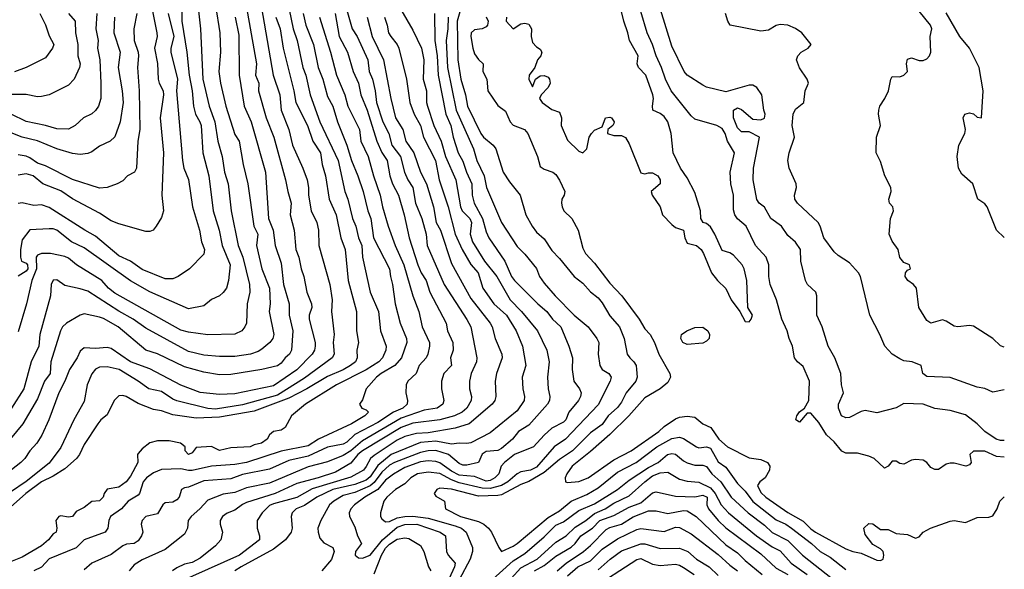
# Model space of a CAD drawing. Header units: metres. Extents: x -46681 to -43747, y -240911 to -237677.
# Tile 917 of 1056: x -43874 to -43747, y -238791 to -238720. Entities that reach past the tile are written whole.
import ezdxf

# ---------------------------------------------------------------- set-up
doc = ezdxf.new("R2010")
doc.units = ezdxf.units.M
doc.layers.add('CONTOUR_INDEX', color=1, linetype='Continuous')
doc.layers.add('CONTOUR_INTER', color=3, linetype='Continuous')

msp = doc.modelspace()

# ---------------------------------------------------------------- linework, layer by layer
at = {"layer": 'CONTOUR_INDEX'}
for points, elevation in [([(-43857.38, -238715.52), (-43856.18, -238721.52), (-43856.16, -238722.02), (-43856.48, -238723.52), (-43856.1, -238725.5), (-43856.01, -238727.52), (-43855.88, -238728.02), (-43855.37, -238729.02), (-43855.31, -238729.52), (-43855.77, -238732.52), (-43855.34, -238737.02), (-43855.53, -238742.52), (-43855.34, -238744.52), (-43855.6, -238745.37), (-43856.28, -238746.52), (-43856.66, -238747.02), (-43857.1, -238747.19), (-43857.6, -238747.19), (-43861.1, -238746.19), (-43862.1, -238745.81), (-43863.6, -238744.81), (-43867.1, -238742.97), (-43868.6, -238741.96), (-43870.94, -238741.02), (-43872.18, -238740.02), (-43873.1, -238739.74), (-43874.1, -238739.9)], 85), ([(-43846.08, -238719.52), (-43845.6, -238721.85), (-43845.53, -238727.02), (-43844.89, -238731.02), (-43843.99, -238733.02), (-43842.12, -238739.52), (-43841.73, -238745.52), (-43841.16, -238747.02), (-43840.89, -238749.02), (-43840.1, -238751.29), (-43839.8, -238754.02), (-43839.07, -238756.52), (-43839.06, -238758.02), (-43838.61, -238760.02), (-43838.76, -238762.52), (-43839.02, -238763.02), (-43839.6, -238763.5), (-43840.1, -238764.2), (-43840.6, -238764.53), (-43842.6, -238765.01), (-43846.6, -238765.67), (-43848.1, -238765.71), (-43850.1, -238765.38), (-43852.6, -238764.68), (-43856.1, -238762.99), (-43857.63, -238762.52), (-43861.19, -238759.52), (-43863.1, -238758.45), (-43863.6, -238758.24), (-43865.6, -238757.85), (-43866.1, -238758.01), (-43867.89, -238759.02), (-43868.4, -238759.52), (-43868.66, -238760.02), (-43869.9, -238764.02), (-43869.98, -238765.52), (-43870.7, -238766.52), (-43871.6, -238768.79), (-43873.51, -238772.02), (-43875.17, -238774.02)], 80), ([(-43871.31, -238719.02), (-43870.6, -238720.51), (-43870.1, -238721.92), (-43869.51, -238723.02), (-43869.66, -238723.52), (-43870.6, -238724.77), (-43873.08, -238726.02), (-43874.6, -238726.57)], 90), ([(-43837.28, -238719.02), (-43836.94, -238720.52), (-43835.93, -238723.02), (-43835.33, -238726.02), (-43834.72, -238727.52), (-43834.1, -238729.76), (-43833.42, -238731.02), (-43832.84, -238733.02), (-43831.63, -238736.02), (-43831.03, -238738.02), (-43830.18, -238740.02), (-43829.51, -238742.02), (-43828.91, -238744.52), (-43828.51, -238745.52), (-43828.16, -238748.02), (-43826.12, -238752.02), (-43825.99, -238753.02), (-43825.7, -238754.02), (-43825.38, -238756.52), (-43824.74, -238759.02), (-43823.92, -238761.02), (-43823.85, -238761.52), (-43824.53, -238763.52), (-43825.42, -238764.52), (-43827.18, -238765.52), (-43827.78, -238766.02), (-43829.13, -238767.52), (-43829.6, -238768.92), (-43829.97, -238769.52), (-43829.7, -238770.02), (-43829.1, -238770.22), (-43828.82, -238770.52), (-43829.31, -238771.02), (-43831.02, -238772.02), (-43835.27, -238774.02), (-43836.6, -238774.87), (-43840.1, -238775.59), (-43844.6, -238777.02), (-43846.1, -238777.3), (-43849.1, -238777.53), (-43851.6, -238778.09), (-43852.1, -238778.09), (-43853.1, -238777.85), (-43855.6, -238777.95), (-43856.6, -238778.38), (-43857.54, -238779.02), (-43857.96, -238779.52), (-43858.41, -238781.02), (-43858.6, -238781.25), (-43859.9, -238782.02), (-43860.75, -238783.02), (-43862.19, -238784.02), (-43862.41, -238784.52), (-43862.51, -238785.52), (-43862.89, -238786.02), (-43865.6, -238787.01), (-43866.6, -238788.05), (-43870.1, -238789.47), (-43871.1, -238790.55), (-43872.1, -238791.03)], 75), ([(-43826.75, -238719.52), (-43826.4, -238720.52), (-43826.21, -238721.52), (-43825.94, -238722.02), (-43825.09, -238723.02), (-43824.9, -238723.52), (-43823.89, -238727.52), (-43823.49, -238730.52), (-43822.93, -238732.02), (-43822.11, -238733.52), (-43821.72, -238735.02), (-43820.14, -238738.02), (-43819.68, -238740.52), (-43818.52, -238744.02), (-43817.61, -238747.52), (-43816.72, -238749.52), (-43815.6, -238751.46), (-43814.63, -238752.52), (-43814.04, -238754.52), (-43812.63, -238756.52), (-43810.97, -238758.02), (-43809.74, -238760.02), (-43808.91, -238762.02), (-43808.49, -238764.52), (-43808.94, -238766.02), (-43808.86, -238767.52), (-43808.64, -238768.52), (-43808.69, -238769.02), (-43809.6, -238770.35), (-43813.1, -238773.22), (-43815.6, -238774.48), (-43816.1, -238774.6), (-43817.1, -238774.52), (-43818.1, -238774.67), (-43820.1, -238774.28), (-43822.1, -238774.47), (-43825.9, -238776.02), (-43827.6, -238777.41), (-43828.6, -238778.88), (-43829.1, -238779.32), (-43830.6, -238779.88), (-43833.45, -238780.52), (-43835.48, -238781.52), (-43837.1, -238782.59), (-43838.18, -238783.02), (-43838.7, -238783.52), (-43838.8, -238784.02), (-43838.69, -238785.52), (-43838.83, -238786.02), (-43839.57, -238787.02), (-43841.1, -238788.24), (-43845.28, -238790.52), (-43846.1, -238791.02)], 70), ([(-43813.6, -238719.47), (-43813.35, -238720.02), (-43813.43, -238720.52), (-43813.6, -238720.74), (-43814.1, -238721.01), (-43815.1, -238721.16), (-43815.52, -238721.52), (-43815.57, -238722.02), (-43815.34, -238723.52), (-43815.1, -238724.26), (-43814.6, -238724.96), (-43814, -238725.52), (-43814.01, -238726.52), (-43813.53, -238727.52), (-43813.37, -238729.02), (-43812.1, -238730.9), (-43811.1, -238731.64), (-43810.5, -238733.02), (-43810.1, -238733.47), (-43808.66, -238734.02), (-43808.21, -238734.52), (-43806.95, -238737.52), (-43806.6, -238738.78), (-43806.1, -238739.16), (-43804.97, -238739.52), (-43804.6, -238739.81), (-43804.1, -238740.57), (-43803.44, -238742.02), (-43803.5, -238742.52), (-43803.81, -238743.02), (-43803.87, -238743.52), (-43803.76, -238744.02), (-43803.55, -238744.52), (-43802.54, -238745.52), (-43801.7, -238747.02), (-43801.1, -238749.36), (-43800.75, -238750.02), (-43799.6, -238751.27), (-43797.6, -238753.87), (-43796.04, -238755.52), (-43793.81, -238758.52), (-43793.1, -238759.78), (-43792.4, -238760.52), (-43791.82, -238761.52), (-43791.25, -238763.02), (-43789.85, -238765.52), (-43789.75, -238766.02), (-43790.1, -238766.7), (-43791.1, -238767.54), (-43793.1, -238768.69), (-43795.13, -238771.02), (-43797.6, -238773.4), (-43800.1, -238775.63), (-43802.49, -238777.52), (-43803.19, -238778.52), (-43803.38, -238779.02), (-43803.32, -238779.52), (-43803.1, -238779.64), (-43801.6, -238779.51), (-43800.43, -238779.02), (-43797.1, -238776.68), (-43794.84, -238775.52), (-43791.28, -238773.02), (-43790.6, -238772.37), (-43789.1, -238771.41), (-43788.6, -238771.17), (-43787.6, -238771.04), (-43786.6, -238771.19), (-43785.6, -238772.04), (-43784.53, -238772.52), (-43783.5, -238774.02), (-43782.4, -238775.02), (-43779.6, -238776.42), (-43778.1, -238776.63), (-43777.21, -238777.02), (-43776.9, -238777.52), (-43776.98, -238778.02), (-43777.54, -238779.02), (-43778.21, -238779.52), (-43778.5, -238780.02), (-43778.1, -238780.93), (-43777.44, -238781.52), (-43774.6, -238783.51), (-43772.6, -238784.6), (-43771.6, -238785.62), (-43771.03, -238786.02), (-43767.1, -238788.17), (-43766.17, -238788.52), (-43765.1, -238788.75), (-43763.1, -238789.64), (-43762.6, -238789.68), (-43762.27, -238789.52), (-43762.17, -238789.02), (-43762.25, -238788.52), (-43762.6, -238788.19), (-43763.6, -238787.61), (-43764.6, -238786.32), (-43764.76, -238785.52), (-43764.1, -238784.92), (-43763.6, -238784.97), (-43762.6, -238785.71), (-43761.6, -238785.69), (-43760.6, -238786.2), (-43759.1, -238786.34), (-43758.1, -238786.79), (-43757.6, -238786.64), (-43757.07, -238786.02), (-43756.16, -238785.52), (-43753.6, -238784.62), (-43753.1, -238784.54), (-43751.6, -238784.78), (-43750.1, -238784.16), (-43748.6, -238784.08), (-43748.1, -238783.92), (-43747.5, -238783.02), (-43747.17, -238782.02), (-43746.6, -238781.45)], 65), ([(-43746.6, -238776.36), (-43747.6, -238776.25), (-43749.1, -238775.57), (-43750.6, -238775.56), (-43751.07, -238776.02), (-43750.86, -238777.02), (-43751.1, -238777.35), (-43751.59, -238777.52), (-43753.1, -238777.14), (-43753.6, -238777.14), (-43754.1, -238777.23), (-43755.1, -238777.92), (-43755.6, -238777.96), (-43756.1, -238777.67), (-43756.61, -238777.02), (-43757.1, -238776.72), (-43758.1, -238776.63), (-43758.6, -238776.75), (-43759.6, -238777.27), (-43760.1, -238777.16), (-43760.6, -238776.86), (-43761.1, -238776.88), (-43761.6, -238777.52), (-43762.1, -238777.76), (-43763.42, -238776.52), (-43764.1, -238776.21), (-43765.6, -238775.85), (-43767.1, -238775.81), (-43767.6, -238775.59), (-43768.6, -238774.36), (-43769.6, -238773.47), (-43770.6, -238771.87), (-43771.6, -238770.65), (-43772.1, -238770.65), (-43773.1, -238771.81), (-43773.54, -238771.52), (-43773.44, -238771.02), (-43773.1, -238770.51), (-43772.43, -238770.02), (-43771.87, -238769.02), (-43771.79, -238766.52), (-43772.6, -238764.64), (-43773.34, -238764.02), (-43773.72, -238763.52), (-43773.99, -238762.02), (-43774.42, -238761.02), (-43774.66, -238760.02), (-43775.37, -238758.52), (-43776.05, -238756.02), (-43776.87, -238754.02), (-43777.05, -238753.02), (-43777.04, -238751.52), (-43777.41, -238750.52), (-43778.75, -238749.02), (-43779.99, -238746.52), (-43781.1, -238745.57), (-43781.45, -238745.02), (-43781.6, -238744.4), (-43781.62, -238742.52), (-43781.97, -238741.02), (-43782.04, -238739.52), (-43781.47, -238737.02), (-43782.39, -238735.52), (-43782.71, -238734.52), (-43783.1, -238733.88), (-43783.76, -238733.52), (-43786.6, -238732.67), (-43787.1, -238732.27), (-43789.69, -238729.02), (-43790.4, -238727.52), (-43790.92, -238726.02), (-43791.63, -238724.52), (-43792.1, -238723.02), (-43792.79, -238721.52), (-43793.6, -238718.79)], 65), ([(-43787.63, -238760.02), (-43786.6, -238759.59), (-43785.6, -238759.55), (-43784.94, -238760.02), (-43784.71, -238760.52), (-43784.78, -238761.02), (-43785.1, -238761.38), (-43785.6, -238761.61), (-43787.6, -238761.79), (-43788.15, -238761.52), (-43788.44, -238761.02), (-43788.32, -238760.52), (-43787.63, -238760.02)], 65), ([(-43804.44, -238791.02), (-43803.26, -238790.02), (-43801, -238788.52), (-43800.1, -238787.76), (-43798.1, -238785.71), (-43797.6, -238785.42), (-43796.1, -238784.99), (-43794.6, -238784.04), (-43792.6, -238783.3), (-43791.6, -238783.29), (-43790.1, -238783.63), (-43788.1, -238783.24), (-43787.6, -238783.3), (-43786.46, -238784.02), (-43782.6, -238787.67), (-43781.1, -238788.72), (-43780.1, -238789.71), (-43777.89, -238791.52)], 70)]:
    msp.add_lwpolyline(points, dxfattribs=dict(at, elevation=elevation))
at = {"layer": 'CONTOUR_INTER'}
for points, elevation in [([(-43852.91, -238715.52), (-43852.95, -238720.02), (-43852.3, -238724.02), (-43852, -238727.02), (-43851.6, -238729.02), (-43851.44, -238731.02), (-43851.18, -238732.02), (-43850.61, -238733.02), (-43850.46, -238733.52), (-43850.24, -238737.02), (-43849.46, -238740.02), (-43848.89, -238744.52), (-43848.12, -238747.02), (-43847.75, -238749.02), (-43846.71, -238751.52), (-43846.9, -238753.52), (-43847.2, -238754.52), (-43847.6, -238755.09), (-43848.1, -238755.5), (-43849.1, -238755.98), (-43850.1, -238756.81), (-43852.1, -238757.17), (-43857.1, -238754.97), (-43859.6, -238753.58), (-43865.6, -238749.32), (-43867.24, -238748.52), (-43869.1, -238747.04), (-43869.6, -238746.86), (-43870.1, -238746.83), (-43872.6, -238747), (-43873.6, -238748.25), (-43873.83, -238749.52), (-43873.83, -238750.52), (-43873.68, -238751.02), (-43873.1, -238751.3), (-43872.91, -238751.52), (-43872.87, -238752.02), (-43873.1, -238752.33), (-43874.1, -238752.97)], 83), ([(-43815.94, -238715.02), (-43817.34, -238720.02), (-43817.25, -238725.02), (-43816.88, -238727.52), (-43816.26, -238729.52), (-43816.03, -238731.02), (-43814.31, -238734.52), (-43813.94, -238735.02), (-43812.68, -238736.02), (-43812.33, -238736.52), (-43811.39, -238739.52), (-43810.6, -238740.79), (-43809.19, -238742.52), (-43808.46, -238745.02), (-43807.67, -238746.52), (-43807.1, -238747.29), (-43806.1, -238748.14), (-43805.1, -238749.67), (-43804.1, -238750.67), (-43802.2, -238753.02), (-43801.1, -238753.88), (-43800.1, -238754.98), (-43799.1, -238755.78), (-43798.6, -238756.4), (-43797.6, -238758.11), (-43796.37, -238759.52), (-43795.74, -238761.02), (-43795.37, -238763.02), (-43795.03, -238763.52), (-43794.49, -238764.02), (-43794.22, -238764.52), (-43794.14, -238765.02), (-43794.08, -238766.02), (-43794.25, -238766.52), (-43795.48, -238768.02), (-43796.1, -238769.24), (-43796.6, -238769.91), (-43797.82, -238771.02), (-43798.6, -238772.11), (-43800.1, -238773.22), (-43802.42, -238775.52), (-43804.1, -238776.65), (-43806.1, -238778.31), (-43808.1, -238779.47), (-43809.1, -238779.88), (-43811.6, -238781.21), (-43812.1, -238781.32), (-43814.6, -238781.38), (-43818.1, -238780.49), (-43819.6, -238780.37), (-43819.96, -238780.52), (-43820.32, -238781.02), (-43820.1, -238781.37), (-43819.01, -238782.02), (-43818.85, -238783.02), (-43816.91, -238784.02), (-43814.6, -238784.66), (-43813.89, -238785.02), (-43813.29, -238785.52), (-43812.9, -238786.02), (-43811.98, -238788.02), (-43811.6, -238788.53), (-43810.1, -238787.85), (-43809.6, -238787.49), (-43805.6, -238784.14), (-43804.1, -238783.27), (-43802.59, -238782.02), (-43800.6, -238781.15), (-43799.1, -238780.31), (-43796.6, -238778.29), (-43794.2, -238777.02), (-43791.51, -238775.02), (-43789.6, -238773.93), (-43788.6, -238773.77), (-43788.1, -238773.95), (-43786.41, -238775.02), (-43786.1, -238775.12), (-43785.1, -238775.01), (-43784.6, -238775.2), (-43783.6, -238776.97), (-43782.6, -238777.64), (-43781.1, -238779.74), (-43780.1, -238780.76), (-43779.1, -238782.07), (-43776.1, -238784.44), (-43774.85, -238785.02), (-43774.1, -238785.52), (-43771.51, -238787.52), (-43770.41, -238788.52), (-43769.1, -238789.28), (-43767.1, -238790.86)], 66), ([(-43844.83, -238717.02), (-43843.3, -238725.52), (-43843.41, -238727.02), (-43843.01, -238728.02), (-43843.05, -238729.02), (-43842.04, -238732.52), (-43841.07, -238735.02), (-43839.54, -238740.52), (-43839.27, -238742.02), (-43838.83, -238743.52), (-43838.94, -238745.02), (-43838.45, -238747.02), (-43838.22, -238749.52), (-43837.83, -238750.52), (-43837.52, -238752.02), (-43837.17, -238753.02), (-43836.8, -238755.02), (-43836.2, -238756.52), (-43836.14, -238757.02), (-43836.48, -238758.02), (-43836.51, -238758.52), (-43835.71, -238761.52), (-43835.7, -238762.02), (-43835.8, -238762.52), (-43836.1, -238763.04), (-43838.1, -238765.08), (-43841.1, -238767.14), (-43846.1, -238768.15), (-43848.1, -238768.24), (-43850.6, -238767.98), (-43853.1, -238767.05), (-43857.1, -238764.95), (-43859.6, -238764.02), (-43862.1, -238762.31), (-43862.6, -238762.2), (-43864.1, -238762.3), (-43865.6, -238762.23), (-43866.1, -238762.64), (-43866.51, -238763.52), (-43867.48, -238765.02), (-43868.07, -238766.52), (-43868.88, -238768.02), (-43870.14, -238771.52), (-43871.06, -238773.52), (-43871.71, -238774.52), (-43872.62, -238775.52), (-43873.25, -238776.52), (-43873.79, -238777.02), (-43875.6, -238778.47)], 79), ([(-43842.86, -238717.02), (-43841.13, -238727.02), (-43840.28, -238729.52), (-43840.12, -238731.52), (-43839.12, -238734.02), (-43838.66, -238736.02), (-43837.31, -238739.02), (-43836.77, -238740.52), (-43836.57, -238741.52), (-43836.58, -238742.52), (-43836.21, -238744.52), (-43835.48, -238746.02), (-43835.28, -238747.02), (-43835.25, -238749.02), (-43833.82, -238754.02), (-43833.52, -238756.02), (-43833.61, -238757.52), (-43833.27, -238760.52), (-43833.37, -238761.52), (-43833.27, -238763.02), (-43833.53, -238763.52), (-43837.1, -238766.14), (-43840.6, -238768.32), (-43845.1, -238769.6), (-43848.6, -238770.14), (-43849.6, -238770.08), (-43853.6, -238769.05), (-43854.1, -238768.85), (-43855.6, -238767.86), (-43857.21, -238767.52), (-43858.6, -238766.51), (-43861.08, -238765.02), (-43862.6, -238764.69), (-43863.6, -238764.74), (-43864.1, -238765), (-43864.6, -238765.58), (-43865.2, -238767.02), (-43865.6, -238769.15), (-43866.93, -238771.52), (-43868.6, -238775.11), (-43870.1, -238777.13), (-43873.1, -238779.47), (-43875.1, -238780.85)], 78), ([(-43810.95, -238719.52), (-43811.02, -238720.02), (-43810.1, -238721.01), (-43809.1, -238720.36), (-43808.6, -238720.27), (-43808.1, -238720.43), (-43807.74, -238721.02), (-43807.78, -238722.02), (-43807.6, -238722.76), (-43807.1, -238723.32), (-43806.6, -238723.65), (-43806.42, -238724.02), (-43806.54, -238724.52), (-43806.96, -238725.02), (-43807.3, -238726.02), (-43808.05, -238727.02), (-43808.08, -238727.52), (-43807.61, -238728.52), (-43807.23, -238727.52), (-43806.6, -238727.09), (-43806.1, -238727.03), (-43805.6, -238727.24), (-43805.39, -238727.52), (-43805.31, -238728.02), (-43805.6, -238728.58), (-43806.48, -238729.52), (-43806.7, -238730.02), (-43806.35, -238730.52), (-43805.1, -238731.44), (-43804.1, -238731.79), (-43803.87, -238732.52), (-43803.91, -238733.52), (-43803.1, -238735.41), (-43801.6, -238736.8), (-43801.1, -238737.02), (-43800.57, -238736.52), (-43800.27, -238735.02), (-43799.98, -238734.52), (-43799.6, -238734.11), (-43798.6, -238733.66), (-43798.16, -238732.52), (-43797.6, -238732.41), (-43797.41, -238732.52), (-43797.05, -238733.02), (-43797.1, -238733.26), (-43797.21, -238733.52), (-43797.87, -238734.02), (-43797.89, -238734.52), (-43797.1, -238734.79), (-43796.1, -238734.8), (-43795.6, -238735.04), (-43795.1, -238735.87), (-43793.6, -238739.63), (-43793.1, -238739.74), (-43792.6, -238739.6), (-43792.1, -238739.62), (-43791.38, -238740.02), (-43791.08, -238740.52), (-43791.08, -238741.02), (-43792.27, -238742.02), (-43792.14, -238742.52), (-43791.1, -238744.02), (-43790.81, -238745.02), (-43789.6, -238746.31), (-43789.1, -238746.67), (-43788.1, -238747.01), (-43787.91, -238748.02), (-43787.6, -238748.68), (-43786.41, -238749.02), (-43785.8, -238749.52), (-43785.49, -238750.02), (-43784.46, -238752.52), (-43783.69, -238753.52), (-43782.6, -238754.54), (-43781.91, -238756.02), (-43780.79, -238757.52), (-43780.1, -238758.84), (-43779.6, -238758.85), (-43779.33, -238758.52), (-43779.14, -238758.02), (-43779.78, -238757.02), (-43779.91, -238753.52), (-43780.25, -238752.02), (-43780.5, -238751.52), (-43781.6, -238750.27), (-43782.1, -238749.96), (-43783.1, -238749.66), (-43784.04, -238747.52), (-43784.6, -238746.6), (-43785.1, -238746.14), (-43785.53, -238746.02), (-43785.86, -238745.52), (-43785.88, -238744.52), (-43786.6, -238742.14), (-43787.6, -238740.25), (-43788.48, -238739.02), (-43789.4, -238737.02), (-43789.69, -238734.52), (-43790.1, -238733.04), (-43790.6, -238732.35), (-43791.1, -238731.96), (-43792.05, -238731.52), (-43792.1, -238731.02), (-43791.94, -238730.02), (-43792.05, -238729.52), (-43792.97, -238727.02), (-43793.89, -238726.02), (-43794.08, -238725.52), (-43793.96, -238724.52), (-43795.08, -238722.52), (-43795.26, -238721.52), (-43795.8, -238720.02), (-43796.6, -238716.67)], 64), ([(-43839.07, -238718.52), (-43838.54, -238721.02), (-43838.04, -238722.52), (-43837.33, -238726.02), (-43836.93, -238727.02), (-43836.36, -238729.52), (-43835.09, -238733.02), (-43832.75, -238738.02), (-43831.87, -238742.02), (-43831.5, -238743.02), (-43830.89, -238745.52), (-43830.45, -238746.52), (-43830.12, -238748.02), (-43829.7, -238749.02), (-43829.6, -238750.52), (-43828.58, -238755.02), (-43827.53, -238757.52), (-43827.28, -238760.02), (-43826.54, -238762.02), (-43826.58, -238762.52), (-43826.99, -238763.52), (-43827.46, -238764.02), (-43829.1, -238765.06), (-43832.95, -238767.02), (-43836.96, -238769.52), (-43838.76, -238771.02), (-43839.6, -238772.5), (-43840.1, -238772.88), (-43841.11, -238773.02), (-43841.6, -238773.47), (-43841.94, -238774.02), (-43842.66, -238774.52), (-43843.6, -238774.77), (-43844.1, -238775.03), (-43846.6, -238775.13), (-43848.1, -238775.47), (-43849.1, -238774.95), (-43851.1, -238775.1), (-43851.6, -238775.77), (-43852.1, -238776.01), (-43852.53, -238775.52), (-43852.51, -238775.02), (-43853.15, -238774.52), (-43854.6, -238774.22), (-43856.1, -238774.24), (-43857.1, -238774.5), (-43858.1, -238775.26), (-43858.6, -238775.86), (-43858.69, -238776.02), (-43858.65, -238777.02), (-43859.6, -238778.78), (-43860.16, -238779.52), (-43861.1, -238780.21), (-43862.6, -238780.5), (-43862.98, -238781.02), (-43863.14, -238781.52), (-43863.6, -238781.98), (-43864.6, -238782.09), (-43865.6, -238782.83), (-43866.6, -238783.36), (-43867.1, -238784.01), (-43867.6, -238784.11), (-43868.6, -238783.93), (-43868.85, -238784.02), (-43869.27, -238784.52), (-43869.14, -238785.52), (-43869.2, -238786.02), (-43869.6, -238786.27), (-43870.18, -238787.02), (-43871.1, -238787.79), (-43873.6, -238789.26), (-43875.1, -238789.85)], 76), ([(-43848.62, -238718.02), (-43848.03, -238721.52), (-43847.96, -238724.02), (-43848.18, -238726.52), (-43847.95, -238728.02), (-43847.28, -238731.02), (-43846.1, -238734.66), (-43845.55, -238735.52), (-43845.04, -238738.52), (-43844.42, -238741.02), (-43843.63, -238746.52), (-43843.13, -238747.52), (-43843.31, -238749.02), (-43842.6, -238752.02), (-43841.64, -238754.52), (-43841.55, -238756.52), (-43841.68, -238757.52), (-43841.08, -238760.52), (-43841.2, -238761.02), (-43841.59, -238761.52), (-43842.6, -238762.39), (-43843.1, -238762.71), (-43844.07, -238763.02), (-43846.1, -238763.34), (-43848.1, -238763.35), (-43850.1, -238763.17), (-43852.1, -238762.69), (-43857.6, -238759.7), (-43859.24, -238758.52), (-43861.1, -238757.5), (-43865.1, -238754.91), (-43866.1, -238754.58), (-43868.1, -238754.16), (-43869.1, -238753.45), (-43869.6, -238753.47), (-43869.85, -238754.02), (-43869.96, -238755.52), (-43871.34, -238760.52), (-43871.46, -238762.02), (-43872.44, -238764.02), (-43873.41, -238767.52), (-43874.98, -238770.02)], 81), ([(-43850.94, -238717.52), (-43850.54, -238721.02), (-43850.22, -238727.52), (-43849.42, -238731.02), (-43848.68, -238733.02), (-43848.3, -238735.52), (-43847.72, -238737.52), (-43847.42, -238739.52), (-43846.98, -238741.02), (-43846.57, -238744.52), (-43845.68, -238749.02), (-43845.07, -238750.52), (-43844.2, -238754.02), (-43844.17, -238755.02), (-43844.51, -238756.52), (-43844.61, -238759.02), (-43844.79, -238759.52), (-43845.19, -238760.02), (-43846.1, -238760.44), (-43849.6, -238760.53), (-43852.1, -238760.2), (-43853.1, -238759.93), (-43861.6, -238755.17), (-43862.43, -238754.52), (-43863.32, -238753.52), (-43866.57, -238751.52), (-43867.6, -238750.64), (-43868.1, -238750.42), (-43869.95, -238750.02), (-43871.1, -238750.04), (-43871.6, -238750.27), (-43871.79, -238750.52), (-43871.74, -238752.02), (-43872.37, -238753.52), (-43873.05, -238756.52), (-43874.1, -238760.16)], 82), ([(-43831.77, -238718.02), (-43830.92, -238721.02), (-43830.28, -238722.02), (-43828.89, -238725.02), (-43828.74, -238726.52), (-43828.3, -238727.52), (-43827.97, -238729.02), (-43827.8, -238730.52), (-43826.98, -238733.02), (-43826.18, -238734.52), (-43825.78, -238736.02), (-43824.69, -238737.52), (-43824.17, -238739.52), (-43823.72, -238740.52), (-43823.07, -238741.52), (-43822.72, -238743.52), (-43821.94, -238745.52), (-43821.36, -238747.52), (-43821.23, -238749.02), (-43819.04, -238754.02), (-43816.1, -238758.56), (-43815.59, -238759.52), (-43814.81, -238763.52), (-43814.84, -238764.02), (-43815.54, -238765.52), (-43815.77, -238766.52), (-43815.77, -238767.52), (-43815.51, -238768.52), (-43815.52, -238769.02), (-43816.11, -238770.02), (-43816.72, -238770.52), (-43817.69, -238771.02), (-43819.6, -238771.53), (-43823.1, -238771.97), (-43824.6, -238772.51), (-43829.59, -238775.52), (-43830.18, -238776.02), (-43831.1, -238777.11), (-43833.1, -238778.27), (-43835.32, -238779.02), (-43838.1, -238779.76), (-43840.87, -238781.02), (-43844.6, -238782.2), (-43845.1, -238782.46), (-43846.1, -238783.2), (-43847.1, -238783.59), (-43847.71, -238784.02), (-43847.99, -238784.52), (-43847.99, -238785.02), (-43847.71, -238786.02), (-43847.93, -238787.02), (-43848.6, -238787.81), (-43850.6, -238789.4), (-43851.6, -238789.97), (-43852.6, -238790.19), (-43853.6, -238790.65), (-43854.18, -238791.02)], 72), ([(-43824.62, -238718.52), (-43823.1, -238721.19), (-43821.97, -238723.52), (-43821.64, -238725.02), (-43821.73, -238727.52), (-43821.33, -238729.02), (-43821.3, -238730.52), (-43821.19, -238731.02), (-43820.37, -238733.52), (-43819.43, -238735.52), (-43818.85, -238737.52), (-43817.53, -238740.52), (-43816.91, -238744.02), (-43816.72, -238744.52), (-43815.73, -238745.52), (-43815.5, -238746.02), (-43815.69, -238747.52), (-43815.37, -238748.52), (-43813.82, -238751.02), (-43812.21, -238753.02), (-43810.49, -238756.02), (-43809.04, -238757.52), (-43806.95, -238760.02), (-43805.75, -238762.52), (-43805.45, -238764.02), (-43805.67, -238766.02), (-43805.58, -238767.52), (-43805.38, -238768.52), (-43805.42, -238769.02), (-43805.69, -238769.52), (-43808.1, -238772.21), (-43809.41, -238773.02), (-43810.19, -238774.02), (-43811.6, -238775.23), (-43812.1, -238775.5), (-43813.6, -238775.6), (-43814.1, -238775.96), (-43814.6, -238777.02), (-43816.1, -238777.37), (-43816.6, -238777.37), (-43817.1, -238777.17), (-43818.49, -238776.02), (-43820.1, -238775.5), (-43821.1, -238775.54), (-43822.1, -238775.76), (-43825.47, -238777.02), (-43826.1, -238777.38), (-43827.1, -238778.28), (-43828.1, -238779.62), (-43828.6, -238780.05), (-43830.6, -238780.91), (-43832.1, -238781.32), (-43833.29, -238782.02), (-43833.85, -238782.52), (-43834.98, -238784.52), (-43835.35, -238785.52), (-43835.34, -238786.02), (-43835.1, -238786.82), (-43834.6, -238787.4), (-43833.42, -238788.02), (-43833.25, -238788.52), (-43833.6, -238789.55), (-43834.84, -238791.02)], 69), ([(-43746.6, -238774.18), (-43747.1, -238774.2), (-43747.64, -238774.02), (-43749.1, -238773.03), (-43750.1, -238772.05), (-43751.6, -238770.89), (-43753.6, -238770.31), (-43755.6, -238770.08), (-43757.1, -238769.51), (-43759.6, -238769.4), (-43760.6, -238769.98), (-43763.1, -238770.6), (-43764.6, -238770.31), (-43765.1, -238770.43), (-43766.6, -238771.22), (-43767.1, -238771.27), (-43767.63, -238771.02), (-43768.05, -238770.02), (-43768.03, -238769.52), (-43767.41, -238768.02), (-43767.65, -238767.02), (-43767.75, -238765.52), (-43768.53, -238763.52), (-43769.39, -238762.02), (-43770.17, -238759.52), (-43770.84, -238758.02), (-43770.82, -238755.52), (-43770.98, -238755.02), (-43772.03, -238754.02), (-43772.3, -238753.52), (-43772.91, -238751.02), (-43772.96, -238749.52), (-43773.6, -238748.56), (-43774.6, -238747.7), (-43775.42, -238746.52), (-43776.78, -238745.52), (-43777.6, -238744.07), (-43778.3, -238743.52), (-43778.6, -238743.07), (-43779.09, -238740.52), (-43779.01, -238739.02), (-43778.26, -238735.02), (-43779.6, -238734.3), (-43780.6, -238734.32), (-43781.1, -238733.81), (-43781.62, -238732.52), (-43781.63, -238731.52), (-43781.1, -238731.22), (-43780.6, -238731.44), (-43779.1, -238732.68), (-43778.1, -238732.78), (-43777.6, -238732.57), (-43777.51, -238732.02), (-43777.7, -238731.52), (-43777.95, -238729.52), (-43778.6, -238728.61), (-43779.1, -238728.3), (-43779.6, -238728.3), (-43782.6, -238729.15), (-43785.1, -238728.55), (-43785.6, -238728.3), (-43787.6, -238727), (-43788.01, -238726.52), (-43789.6, -238723.25), (-43791.05, -238718.52)], 66), ([(-43746.6, -238762.14), (-43747.1, -238761.96), (-43748.09, -238761.02), (-43750.6, -238759.43), (-43751.1, -238759.35), (-43752.6, -238759.49), (-43753.1, -238759.42), (-43754.1, -238758.77), (-43754.6, -238758.61), (-43756.1, -238759.05), (-43756.6, -238758.69), (-43757.65, -238757.02), (-43757.94, -238754.52), (-43758.32, -238754.02), (-43759.05, -238753.52), (-43759.41, -238753.02), (-43759.37, -238752.52), (-43759.1, -238752.2), (-43758.74, -238752.02), (-43758.86, -238751.52), (-43759.6, -238751.18), (-43760.1, -238750.54), (-43760.33, -238749.52), (-43761.1, -238748.43), (-43761.48, -238747.52), (-43761.33, -238745.52), (-43760.91, -238744.52), (-43761, -238744.02), (-43761.45, -238743.52), (-43761.53, -238743.02), (-43761.22, -238742.02), (-43761.25, -238741.52), (-43762.04, -238740.02), (-43762.6, -238738.17), (-43763.16, -238737.02), (-43763.14, -238735.02), (-43762.6, -238733.52), (-43762.86, -238732.02), (-43762.83, -238731.52), (-43762.68, -238731.02), (-43762.03, -238730.02), (-43761.56, -238729.02), (-43761.28, -238727.52), (-43761.1, -238727.17), (-43760.1, -238727.22), (-43759.58, -238727.02), (-43759.12, -238726.52), (-43759.24, -238725.52), (-43759.1, -238724.95), (-43758.6, -238724.76), (-43757.6, -238725.12), (-43757.1, -238725.11), (-43756.6, -238724.89), (-43756.26, -238724.52), (-43756.11, -238724.02), (-43756.18, -238722.02), (-43755.96, -238721.02), (-43756.13, -238720.52), (-43757.6, -238718.71)], 68), ([(-43861.68, -238719.52), (-43861.74, -238721.52), (-43860.93, -238724.02), (-43861.17, -238726.02), (-43860.67, -238729.02), (-43860.56, -238730.52), (-43860.92, -238733.02), (-43861.6, -238734.97), (-43862.23, -238735.52), (-43863.6, -238736.16), (-43864.6, -238736.92), (-43865.1, -238737.1), (-43866.1, -238737.23), (-43867.1, -238737.12), (-43869.1, -238736.53), (-43871.6, -238735.48), (-43873.6, -238735.01), (-43876.6, -238733.85)], 87), ([(-43867.6, -238719.02), (-43866.75, -238720.02), (-43866.72, -238721.52), (-43866.42, -238723.02), (-43866.41, -238724.52), (-43866.09, -238725.52), (-43866.19, -238726.02), (-43866.88, -238727.52), (-43867.6, -238728.31), (-43870.12, -238729.52), (-43871.1, -238729.77), (-43871.6, -238729.78), (-43873.1, -238729.48), (-43875.1, -238729.51)], 89), ([(-43840.79, -238719.52), (-43840.24, -238721.02), (-43839.87, -238723.52), (-43838.48, -238729.02), (-43838.22, -238730.52), (-43836.71, -238733.52), (-43836, -238735.52), (-43835.04, -238737.02), (-43834.83, -238738.52), (-43834.36, -238740.02), (-43833.9, -238743.02), (-43833.01, -238745.02), (-43832.39, -238748.02), (-43831.83, -238749.52), (-43831.43, -238753.52), (-43830.39, -238757.52), (-43830.36, -238760.02), (-43830.1, -238761.52), (-43830.32, -238762.52), (-43830.27, -238763.52), (-43830.51, -238764.02), (-43831.15, -238764.52), (-43832.1, -238765.08), (-43834.1, -238765.92), (-43836.78, -238767.52), (-43839.1, -238768.71), (-43843.6, -238770.39), (-43848.1, -238771.19), (-43851.1, -238771.31), (-43854.1, -238770.88), (-43855.6, -238770.34), (-43856.6, -238770.18), (-43858.6, -238769.41), (-43860.14, -238768.52), (-43860.6, -238768.36), (-43861.1, -238768.42), (-43861.7, -238769.02), (-43862.6, -238770.87), (-43863.41, -238771.52), (-43863.8, -238772.02), (-43865.6, -238774.69), (-43866.21, -238776.02), (-43866.57, -238776.52), (-43868.1, -238777.86), (-43869.6, -238778.78), (-43871.11, -238779.52), (-43873.13, -238781.02), (-43875.1, -238782.82)], 77), ([(-43863.93, -238719.02), (-43864.06, -238721.02), (-43863.79, -238722.52), (-43863.86, -238723.52), (-43863.57, -238725.02), (-43863.42, -238728.02), (-43863.44, -238730.02), (-43863.74, -238731.02), (-43864.1, -238731.55), (-43864.6, -238731.99), (-43865.66, -238732.52), (-43866.73, -238733.52), (-43867.6, -238733.96), (-43869.1, -238733.95), (-43870.6, -238733.49), (-43873.1, -238732.97), (-43875.02, -238732.02)], 88), ([(-43854.74, -238719.02), (-43854.01, -238722.02), (-43854.38, -238723.52), (-43854.37, -238724.02), (-43853.53, -238727.52), (-43853.63, -238729.02), (-43852.85, -238738.02), (-43852.68, -238739.02), (-43852.1, -238740.46), (-43851.58, -238744.02), (-43850.68, -238747.02), (-43850.42, -238748.52), (-43850.04, -238749.52), (-43850.1, -238750.13), (-43851.97, -238752.02), (-43853.41, -238753.02), (-43854.1, -238753.32), (-43855.1, -238753.31), (-43858.1, -238752.1), (-43859.6, -238751.02), (-43861.1, -238750.35), (-43864.1, -238747.81), (-43865.52, -238747.02), (-43870.1, -238744.09), (-43871.1, -238743.75), (-43872.1, -238743.85), (-43873.6, -238743.51), (-43874.1, -238743.56)], 84), ([(-43858.76, -238719.02), (-43859.18, -238721.02), (-43859.11, -238722.52), (-43858.59, -238724.02), (-43858.55, -238724.52), (-43858.67, -238726.02), (-43858.46, -238729.02), (-43858.39, -238734.02), (-43858.64, -238735.52), (-43858.81, -238739.02), (-43859.08, -238739.52), (-43859.98, -238740.02), (-43860.6, -238740.63), (-43861.33, -238741.02), (-43862.6, -238741.51), (-43863.6, -238741.58), (-43867.1, -238740.47), (-43870.6, -238738.69), (-43871.6, -238738.36), (-43872.6, -238737.66), (-43873.1, -238737.46), (-43874.1, -238737.28)], 86), ([(-43835.15, -238719.52), (-43833.71, -238724.02), (-43832.95, -238727.02), (-43831.88, -238729.52), (-43831.51, -238731.02), (-43829.99, -238734.02), (-43829.8, -238735.52), (-43828.85, -238737.52), (-43828.19, -238740.02), (-43827.29, -238742.52), (-43827.01, -238744.02), (-43826.27, -238746.52), (-43825.36, -238749.02), (-43824.25, -238751.52), (-43823.09, -238755.52), (-43822.3, -238757.52), (-43821.86, -238759.52), (-43820.95, -238761.52), (-43820.91, -238762.02), (-43821.16, -238763.02), (-43821.37, -238763.52), (-43822.26, -238764.52), (-43822.64, -238765.52), (-43823.72, -238766.52), (-43823.94, -238767.02), (-43824, -238768.02), (-43823.79, -238769.02), (-43823.82, -238769.52), (-43824.39, -238770.02), (-43825.6, -238770.55), (-43827.6, -238771.85), (-43830.6, -238773.4), (-43831.6, -238774.42), (-43832.1, -238774.66), (-43834.1, -238775.06), (-43836.6, -238776.23), (-43839.1, -238776.76), (-43841.6, -238777.91), (-43845.1, -238778.6), (-43846.6, -238779.15), (-43850.1, -238779.41), (-43852.1, -238780.22), (-43852.6, -238780.3), (-43852.99, -238780.52), (-43853.3, -238781.52), (-43853.6, -238781.88), (-43854.1, -238782.17), (-43855.1, -238782.23), (-43855.42, -238782.52), (-43856.1, -238783.65), (-43857.6, -238784.03), (-43858.09, -238784.52), (-43858.23, -238785.02), (-43858.02, -238786.02), (-43858.18, -238786.52), (-43858.6, -238787.17), (-43859.1, -238787.51), (-43860.1, -238787.58), (-43860.6, -238787.82), (-43862.1, -238788.9), (-43864.6, -238790.05), (-43865.6, -238790.92)], 74), ([(-43833.14, -238719.02), (-43832.62, -238722.02), (-43831.52, -238724.02), (-43830.81, -238726.52), (-43830.12, -238728.02), (-43829.8, -238729.52), (-43828.98, -238731.52), (-43827.75, -238735.52), (-43827.1, -238737.01), (-43826.42, -238738.02), (-43826.05, -238740.02), (-43825.71, -238741.02), (-43824.93, -238742.52), (-43824.22, -238745.02), (-43823.55, -238748.02), (-43822.44, -238751.52), (-43822, -238752.52), (-43821.37, -238753.52), (-43820.88, -238755.02), (-43818.77, -238759.02), (-43818.59, -238760.02), (-43817.92, -238761.52), (-43817.88, -238762.52), (-43818.21, -238763.52), (-43818.08, -238764.52), (-43819.06, -238765.52), (-43819.37, -238766.52), (-43819.36, -238767.52), (-43819.06, -238769.02), (-43819.21, -238769.52), (-43819.95, -238770.02), (-43821.6, -238770.27), (-43824.6, -238771.3), (-43829.6, -238774.22), (-43831.1, -238775.51), (-43832.1, -238776.15), (-43834.1, -238776.94), (-43836.6, -238777.59), (-43841.6, -238779.72), (-43844.6, -238780.31), (-43846.1, -238780.89), (-43847.6, -238781.11), (-43849.6, -238781.91), (-43850.62, -238783.02), (-43851.77, -238784.02), (-43852.12, -238784.52), (-43852.24, -238785.52), (-43852.6, -238786.28), (-43855.1, -238788.26), (-43858.1, -238789.61), (-43859.1, -238790.27), (-43859.76, -238791.02)], 73), ([(-43828.99, -238719.52), (-43828.34, -238722.02), (-43826.88, -238725.02), (-43825.92, -238730.02), (-43825.31, -238732.52), (-43824.37, -238734.02), (-43823.97, -238735.52), (-43822.97, -238737.02), (-43822.1, -238739.52), (-43821.32, -238741.02), (-43820.39, -238744.02), (-43820.05, -238746.02), (-43819.52, -238747.02), (-43818.1, -238751.31), (-43815.6, -238755.84), (-43813.09, -238759.02), (-43812.82, -238759.52), (-43812.43, -238761.02), (-43811.58, -238763.02), (-43811.55, -238763.52), (-43812.25, -238765.52), (-43812.44, -238766.52), (-43812.36, -238768.52), (-43812.49, -238769.02), (-43812.81, -238769.52), (-43815.81, -238772.02), (-43817.6, -238772.6), (-43821.1, -238773.2), (-43822.6, -238773.27), (-43824.1, -238773.67), (-43825.1, -238774.16), (-43828.1, -238776.12), (-43828.55, -238776.52), (-43829.1, -238777.57), (-43829.47, -238778.02), (-43831.1, -238778.93), (-43836.1, -238780.44), (-43838.1, -238781.56), (-43841.1, -238782.37), (-43841.6, -238782.61), (-43842.57, -238783.52), (-43843.23, -238784.52), (-43843.21, -238785.52), (-43842.92, -238786.52), (-43842.92, -238787.02), (-43845.48, -238789.02), (-43853.6, -238792.61)], 71), ([(-43820.3, -238719.02), (-43820.22, -238722.52), (-43819.95, -238724.52), (-43819.8, -238727.02), (-43818.82, -238732.02), (-43818.19, -238733.52), (-43817.88, -238735.02), (-43817.24, -238737.02), (-43816.6, -238738.11), (-43816.14, -238739.52), (-43815.45, -238741.02), (-43815.42, -238742.52), (-43815.16, -238743.52), (-43814.07, -238745.52), (-43813.6, -238747.23), (-43813.25, -238748.02), (-43811.18, -238751.02), (-43810.31, -238753.02), (-43809.93, -238753.52), (-43806.93, -238756.52), (-43805.77, -238757.52), (-43805.03, -238758.52), (-43803.93, -238759.52), (-43802.89, -238762.02), (-43802.42, -238763.52), (-43802.47, -238765.02), (-43802.27, -238766.52), (-43801.52, -238767.52), (-43801.33, -238768.02), (-43801.41, -238768.52), (-43801.66, -238769.02), (-43802.89, -238770.52), (-43803.31, -238771.52), (-43803.6, -238771.82), (-43805.1, -238772.6), (-43806.1, -238773.49), (-43807.47, -238775.02), (-43809.95, -238776.02), (-43811.25, -238777.02), (-43811.66, -238777.52), (-43811.97, -238778.52), (-43812.46, -238779.02), (-43813.1, -238779.38), (-43813.6, -238779.46), (-43815.1, -238778.86), (-43817.1, -238778.68), (-43818.1, -238778.17), (-43819.6, -238777.06), (-43820.1, -238776.9), (-43821.1, -238776.83), (-43822.1, -238776.93), (-43824.1, -238777.68), (-43825.6, -238778.53), (-43826.6, -238779.3), (-43827.61, -238780.52), (-43829.3, -238781.52), (-43830.63, -238782.52), (-43831.09, -238783.02), (-43831.32, -238783.52), (-43831.29, -238784.02), (-43830.6, -238785.33), (-43830.23, -238786.52), (-43829.72, -238787.52), (-43830.51, -238788.52), (-43830.54, -238789.02), (-43830.1, -238789.36), (-43829.6, -238789.38), (-43828.6, -238788.99), (-43826.99, -238787.02), (-43825.1, -238785.4), (-43824.1, -238785.04), (-43822.56, -238785.02), (-43819.57, -238786.02), (-43818.86, -238786.52), (-43818.72, -238788.52), (-43818.53, -238789.02), (-43817.63, -238790.02), (-43817.71, -238790.52), (-43819.08, -238793.52)], 68), ([(-43818.53, -238719.52), (-43818.55, -238721.02), (-43818.79, -238722.52), (-43818.61, -238726.02), (-43817.49, -238731.52), (-43815.22, -238736.52), (-43814.82, -238738.02), (-43813.87, -238740.02), (-43813.55, -238741.52), (-43811.6, -238746.04), (-43809.6, -238749.14), (-43808.6, -238750.12), (-43807.1, -238751.97), (-43806.7, -238753.02), (-43806.1, -238753.85), (-43804.66, -238755.52), (-43802.23, -238758.02), (-43800.41, -238759.52), (-43799.31, -238761.02), (-43799.03, -238761.52), (-43799.12, -238763.02), (-43798.89, -238764.52), (-43798.59, -238765.02), (-43797.75, -238765.52), (-43797.43, -238766.02), (-43797.55, -238766.52), (-43799.1, -238769.59), (-43803.36, -238774.02), (-43804.79, -238775.02), (-43807.1, -238777.63), (-43807.88, -238778.02), (-43809.1, -238778.25), (-43809.6, -238778.48), (-43810.8, -238779.52), (-43811.6, -238780.02), (-43813.1, -238780.38), (-43814.1, -238780.37), (-43817.1, -238779.65), (-43818.1, -238779.27), (-43819.6, -238778.46), (-43821.1, -238778.3), (-43822.49, -238778.52), (-43823.33, -238779.02), (-43824.1, -238779.79), (-43825.33, -238780.52), (-43826.45, -238781.52), (-43826.83, -238782.02), (-43827.26, -238783.52), (-43827.26, -238784.02), (-43827.1, -238784.3), (-43826.6, -238784.72), (-43826.1, -238784.65), (-43825.1, -238784.19), (-43824.1, -238784), (-43823.1, -238783.98), (-43821.1, -238784.22), (-43817.6, -238785.21), (-43816.78, -238785.52), (-43816.17, -238786.02), (-43815.37, -238788.02), (-43815.35, -238788.52), (-43815.69, -238789.52), (-43817.1, -238792.2)], 67), ([(-43746.6, -238767.65), (-43748.1, -238767.93), (-43749.1, -238767.48), (-43750.1, -238767.3), (-43753.6, -238766.04), (-43756.6, -238765.92), (-43757.11, -238765.52), (-43757.36, -238764.52), (-43758.53, -238764.02), (-43759.6, -238763.91), (-43760.1, -238763.65), (-43761.1, -238763.03), (-43762.04, -238762.02), (-43762.69, -238760.52), (-43764, -238758.02), (-43765.19, -238753.02), (-43765.45, -238752.52), (-43766.6, -238751.24), (-43768.1, -238750.31), (-43768.6, -238749.84), (-43769.92, -238748.02), (-43770.4, -238746.52), (-43770.68, -238746.02), (-43773.33, -238743.52), (-43773.68, -238743.02), (-43773.71, -238742.52), (-43773.48, -238741.52), (-43773.53, -238741.02), (-43774.43, -238739.02), (-43774.59, -238738.02), (-43774.43, -238737.02), (-43773.73, -238735.02), (-43774.01, -238733.52), (-43773.9, -238732.02), (-43773.6, -238731.4), (-43772.53, -238730.52), (-43772.33, -238729.02), (-43771.91, -238728.02), (-43772.1, -238727.52), (-43773.1, -238726.03), (-43773.46, -238725.02), (-43773.3, -238724.52), (-43772.87, -238724.02), (-43771.96, -238723.52), (-43771.59, -238723.02), (-43772.8, -238721.52), (-43773.6, -238720.95), (-43774.6, -238720.56), (-43775.6, -238720.44), (-43776.1, -238720.6), (-43777.1, -238721.2), (-43778.1, -238721.32), (-43782.05, -238720.52), (-43782.35, -238720.02), (-43782.66, -238719.02)], 67), ([(-43746.6, -238747.95), (-43747.62, -238747.02), (-43748.82, -238744.02), (-43749.1, -238743.63), (-43750, -238743.02), (-43750.65, -238741.02), (-43752.1, -238739.78), (-43752.5, -238739.02), (-43752.71, -238737.52), (-43752.46, -238736.02), (-43751.69, -238734.52), (-43751.6, -238734.03), (-43751.9, -238732.52), (-43751.7, -238732.02), (-43751.1, -238731.85), (-43750.6, -238731.99), (-43750.1, -238732.42), (-43749.56, -238732.52), (-43749.31, -238729.02), (-43749.85, -238726.02), (-43751.11, -238723.52), (-43752.35, -238722.02), (-43754.1, -238718.93)], 69), ([(-43813.2, -238792.52), (-43810.1, -238789.73), (-43808.6, -238788.77), (-43806.1, -238786.65), (-43804.6, -238785.15), (-43803.6, -238784.69), (-43801.6, -238783.23), (-43799.6, -238782.36), (-43796.6, -238780.51), (-43795.1, -238779.3), (-43792.6, -238777.67), (-43791.37, -238777.02), (-43790.15, -238776.02), (-43789.6, -238775.86), (-43789.1, -238775.94), (-43788.1, -238776.84), (-43787.6, -238777.09), (-43786.6, -238777.38), (-43785.6, -238777.36), (-43785.1, -238777.54), (-43784.4, -238778.52), (-43783.24, -238779.52), (-43781.9, -238781.52), (-43779.73, -238783.52), (-43777.6, -238785.14), (-43776.6, -238786.07), (-43774.6, -238787.1), (-43772.68, -238789.02), (-43764.1, -238795.77)], 67), ([(-43810.38, -238792.02), (-43809.1, -238790.64), (-43807.01, -238789.52), (-43804.6, -238787.31), (-43803.27, -238786.52), (-43802.1, -238785.39), (-43800.72, -238784.52), (-43799.6, -238783.61), (-43798.2, -238783.02), (-43797.1, -238782.28), (-43795.1, -238781.35), (-43793.1, -238779.52), (-43792.1, -238778.76), (-43791.1, -238778.35), (-43790.1, -238778.27), (-43788.6, -238779.21), (-43787.6, -238779.46), (-43786.1, -238779.59), (-43784.6, -238780.32), (-43784, -238781.02), (-43783.2, -238782.52), (-43782.27, -238783.52), (-43778.64, -238786.52), (-43776.6, -238787.93), (-43775.6, -238788.45), (-43774.14, -238790.02), (-43772.1, -238791.5)], 68), ([(-43807.35, -238791.02), (-43806.1, -238790.34), (-43804.6, -238789.14), (-43802.6, -238787.96), (-43802.1, -238787.52), (-43801.35, -238786.52), (-43799.86, -238785.52), (-43798.88, -238784.52), (-43797.1, -238783.88), (-43795.1, -238782.82), (-43793.6, -238782.24), (-43792.1, -238780.97), (-43791.6, -238780.83), (-43789.1, -238781.38), (-43786.6, -238781.47), (-43785.6, -238781.26), (-43785.01, -238781.52), (-43785.05, -238782.52), (-43784.85, -238783.02), (-43783.6, -238784.52), (-43782.6, -238785.46), (-43778.1, -238788.85), (-43776.1, -238790.7), (-43774.6, -238791.52)], 69), ([(-43803.1, -238791.67), (-43801.74, -238790.52), (-43800.1, -238789.73), (-43798.6, -238788.23), (-43796.6, -238786.88), (-43794.1, -238785.68), (-43793.6, -238785.57), (-43790.6, -238785.94), (-43789.1, -238785.41), (-43788.6, -238785.43), (-43787.1, -238786.24), (-43783.6, -238788.91), (-43782.1, -238790.31), (-43781.08, -238791.02)], 71), ([(-43828.1, -238791.43), (-43827.14, -238789.02), (-43826.6, -238788.12), (-43826.1, -238787.59), (-43825.1, -238786.93), (-43824.1, -238786.77), (-43823.6, -238786.85), (-43822.1, -238787.75), (-43821.68, -238788.52), (-43821.07, -238790.52), (-43820.76, -238791.02)], 69), ([(-43799.1, -238790.89), (-43797.57, -238789.52), (-43796.1, -238788.43), (-43793.6, -238787.54), (-43793.1, -238787.56), (-43791.1, -238788.16), (-43788.6, -238788.09), (-43787.52, -238788.52), (-43786.39, -238789.52), (-43784.78, -238790.52), (-43783.6, -238791.63)], 72), ([(-43800.1, -238793.45), (-43794.1, -238789.57), (-43793.6, -238789.45), (-43792.1, -238790.17), (-43791.1, -238790.34), (-43789.1, -238790.16), (-43788.6, -238790.28), (-43788.1, -238790.59), (-43786.7, -238791.52)], 73)]:
    msp.add_lwpolyline(points, dxfattribs=dict(at, elevation=elevation))

doc.saveas('drawing.dxf')
